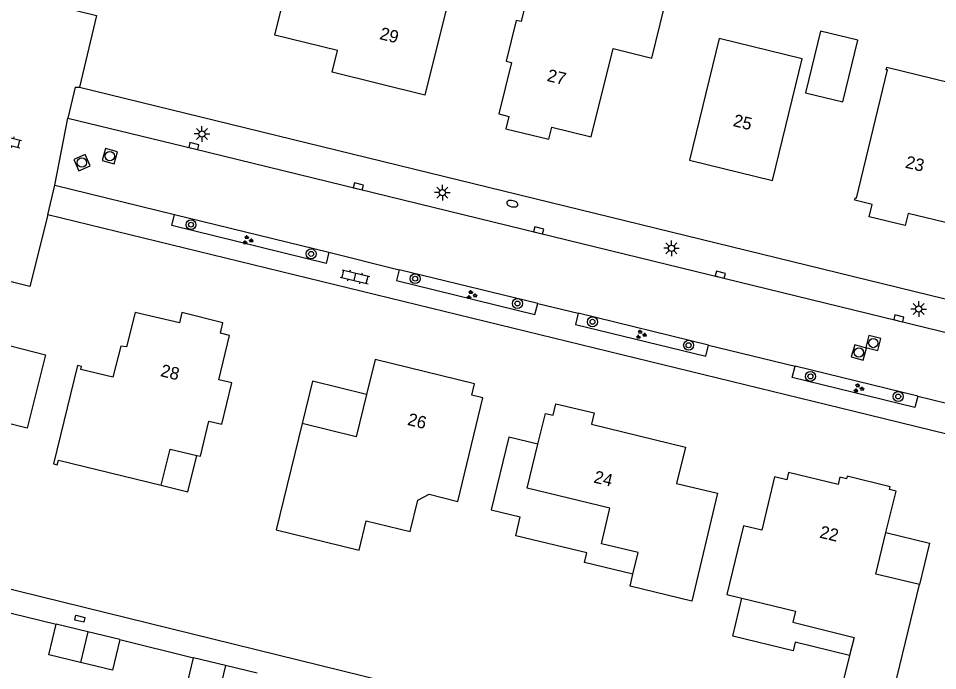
# Model space of a CAD drawing. Extents: x 125000 to 129004, y 397500 to 399008.
# Drawn here: x 126590.3 to 126664.2, y 398344.1 to 398396.5 of the extents above; entities that cross this region are included whole.
import ezdxf

# ---------------------------------------------------------------- set-up
doc = ezdxf.new("R2010")
doc.units = 0
for name, color, linetype in [('gg-anno-huisnummerreeks BGT', 7, 'Continuous'), ('gg-bbg-bijgebouw', 7, 'Continuous'), ('gg-bbg-hoofdgebouw', 7, 'Continuous'), ('gg-bbg-luifel en loopbrug', 7, 'Continuous'), ('gg-bbg-tussenscheiding', 7, 'Continuous'), ('gg-knt-verharding', 7, 'Continuous'), ('gg-knt-verharding nz', 7, 'Continuous'), ('gt-grn-weggrens', 7, 'Continuous'), ('gt-symb-boom', 7, 'Continuous'), ('gt-symb-brandkraan', 7, 'Continuous'), ('gt-symb-groenvak', 7, 'Continuous'), ('gt-symb-klinker verharding', 7, 'Continuous'), ('gt-symb-kolk', 7, 'Continuous'), ('gt-symb-kolk center center', 7, 'Continuous'), ('gt-symb-lichtmast', 7, 'Continuous'), ('gt-symb-rioolschacht', 7, 'Continuous')]:
    doc.layers.add(name, color=color, linetype=linetype)

# ---------------------------------------------------------------- blocks, each defined once
blk = doc.blocks.new('gt0-BOOM')
at = {"layer": 'gt-symb-boom'}
for radius in [0.4, 0.2]:
    blk.add_circle((0, 0), radius, dxfattribs=at)
blk = doc.blocks.new('gt0-RS')
at = {"layer": 'gt-symb-rioolschacht'}
blk.add_lwpolyline([(-0.5, -0.5), (0.5, -0.5), (0.5, 0.5), (-0.5, 0.5)], close=True, dxfattribs=at)
blk.add_circle((0, 0), 0.375, dxfattribs=at)
blk = doc.blocks.new('gt0-GRVAK')
at = {"layer": 'gt-symb-groenvak'}
for p, q in [((-0.11, 0.189), (-0.228, 0.24)), ((-0.182, 0.153), (0.088, 0.153)), ((-0.091, 0.211), (-0.156, 0.322)), ((-0.047, 0.214), (-0.047, 0.393)), ((-0.004, 0.211), (0.061, 0.322)), ((0.015, 0.189), (0.133, 0.24)), ((0.262, -0.052), (0.197, 0.059)), ((0.305, -0.049), (0.305, 0.13)), ((0.349, -0.052), (0.414, 0.059)), ((-0.245, -0.228), (-0.363, -0.177)), ((-0.318, -0.264), (-0.047, -0.264)), ((-0.226, -0.206), (-0.291, -0.095)), ((-0.183, -0.203), (-0.183, -0.024)), ((-0.139, -0.206), (-0.074, -0.095)), ((-0.12, -0.228), (-0.002, -0.177)), ((0.243, -0.074), (0.125, -0.023)), ((0.17, -0.11), (0.441, -0.11)), ((0.368, -0.074), (0.486, -0.023))]:
    blk.add_line(p, q, dxfattribs=at)
blk = doc.blocks.new('gt0-KOLK')
at = {"layer": 'gt-symb-kolk'}
blk.add_lwpolyline([(0, 0), (0.375, 0), (0.375, 0.4), (-0.375, 0.4), (-0.375, 0), (0, 0)], dxfattribs=at)
blk = doc.blocks.new('gt0-LMAST')
at = {"layer": 'gt-symb-lichtmast'}
for p, q in [((-0.182, 0.173), (-0.447, 0.438)), ((-0.005, 0.246), (-0.005, 0.621)), ((0.172, 0.173), (0.437, 0.438)), ((-0.255, -0.004), (-0.63, -0.004)), ((-0.182, -0.181), (-0.447, -0.446)), ((-0.005, -0.254), (-0.005, -0.629)), ((0.437, -0.446), (0.172, -0.181)), ((0.245, -0.004), (0.62, -0.004))]:
    blk.add_line(p, q, dxfattribs=at)
blk.add_circle((-0.005, -0.004), 0.25, dxfattribs=at)
blk = doc.blocks.new('gt0-KL1')
at = {"layer": 'gt-symb-klinker verharding'}
for p, q in [((-1.15, 0.3), (1.15, 0.3)), ((-1, -0.3), (-1, 0.3)), ((-0.5, 0.3), (-0.5, 0.45)), ((0, -0.3), (0, 0.3)), ((0.5, 0.3), (0.5, 0.45)), ((1, -0.3), (1, 0.3)), ((-1.15, -0.3), (1.15, -0.3)), ((-0.5, -0.45), (-0.5, -0.3)), ((0.5, -0.45), (0.5, -0.3))]:
    blk.add_line(p, q, dxfattribs=at)
blk = doc.blocks.new('gt0-BR')
at = {"layer": 'gt-symb-brandkraan'}
for centre, radius, start, end in [((-0.244, 0), 0.206, 107.56694, 252.43307), ((0.599, -2.664), 3, 106.89205, 107.56694), ((0, -0.691), 0.938, 73.10799, 106.89205), ((-0.599, -2.664), 3, 72.43309, 73.10799), ((0.244, 0), 0.206, 287.56695, 72.43309), ((0.599, 2.664), 3, 252.43307, 253.10797), ((0, 0.691), 0.938, 253.10797, 286.89206), ((-0.599, 2.664), 3, 286.89206, 287.56695)]:
    blk.add_arc(centre, radius, start, end, dxfattribs=at)
blk = doc.blocks.new('gt0-KOLKCC')
at = {"layer": 'gt-symb-kolk center center'}
blk.add_lwpolyline([(-0.375, 0.2), (0.375, 0.2), (0.375, -0.2), (-0.375, -0.2)], close=True, dxfattribs=at)

msp = doc.modelspace()

# ---------------------------------------------------------------- linework, layer by layer
at = {"layer": 'gg-bbg-bijgebouw'}
for p, q in [((126595.862, 398347.226), (126593.297, 398347.847)), ((126598.426, 398346.606), (126595.862, 398347.226)), ((126606.914, 398344.51), (126604.359, 398345.128)), ((126609.468, 398343.892), (126606.914, 398344.51))]:
    msp.add_line(p, q, dxfattribs=at)
for points in [[(126653.553, 398390.554), (126656.546, 398389.824), (126657.754, 398394.779), (126654.762, 398395.509), (126653.553, 398390.554)], [(126595.266, 398344.768), (126592.702, 398345.388), (126593.297, 398347.847)], [(126598.426, 398346.606), (126597.831, 398344.147), (126595.266, 398344.768)], [(126606.319, 398342.051), (126603.764, 398342.669), (126604.359, 398345.128)]]:
    msp.add_lwpolyline(points, dxfattribs=at)
at = {"layer": 'gg-bbg-hoofdgebouw'}
for p, q in [((126613.082, 398363.972), (126611.003, 398355.433)), ((126631.171, 398358.768), (126632.033, 398362.304)), ((126647.238, 398350.223), (126648.447, 398349.929))]:
    msp.add_line(p, q, dxfattribs=at)
for points in [[(126622.957, 398390.365), (126615.5, 398392.204), (126615.931, 398393.952), (126610.895, 398395.186), (126612.735, 398402.634), (126625.239, 398399.544), (126622.957, 398390.365)], [(126628.909, 398388.86), (126629.689, 398388.644), (126629.452, 398387.672), (126632.919, 398386.826), (126633.162, 398387.799), (126636.323, 398387.009), (126638.096, 398394.109), (126641.208, 398393.332), (126642.853, 398400.143), (126639.474, 398400.98), (126638.921, 398398.747), (126631.725, 398400.506), (126630.701, 398396.28), (126630.279, 398396.382), (126629.481, 398393.088), (126629.908, 398392.984), (126628.909, 398388.86)], [(126644.217, 398385.137), (126650.9, 398383.5), (126653.301, 398393.279), (126646.606, 398394.925), (126644.217, 398385.137)], [(126660.143, 398392.391), (126660.046, 398392.415), (126660.093, 398392.609), (126667.664, 398390.765), (126668.103, 398392.502), (126671.685, 398391.627), (126670.057, 398384.854), (126666.648, 398385.678), (126665.328, 398380.214), (126665.426, 398380.191), (126665.381, 398380.006), (126661.816, 398380.867), (126661.581, 398379.893), (126658.679, 398380.598), (126658.915, 398381.57), (126657.511, 398381.926), (126657.558, 398382.111), (126657.645, 398382.088), (126660.143, 398392.391)], [(126571.699, 398367.7), (126572.47, 398370.738), (126574.122, 398370.302), (126575.257, 398374.863), (126578.662, 398374.016), (126579.148, 398375.956), (126585.449, 398374.376), (126584.954, 398372.422), (126587.851, 398371.686), (126587.613, 398370.724), (126592.453, 398369.483), (126590.976, 398363.594), (126586.122, 398364.808), (126585.677, 398363.064), (126575.406, 398365.686), (126574.993, 398364.037), (126571.022, 398365.031), (126571.699, 398367.7)], [(126604.61, 398361.406), (126604.902, 398361.336), (126605.592, 398364.158), (126606.624, 398363.91), (126607.431, 398367.235), (126606.391, 398367.487), (126607.246, 398371.051), (126606.507, 398371.228), (126606.71, 398372.074), (126603.421, 398372.901), (126603.209, 398372.057), (126599.66, 398372.903), (126598.962, 398370.135), (126598.501, 398370.202), (126597.867, 398367.693), (126595.286, 398368.32), (126595.345, 398368.563), (126595.015, 398368.644), (126593.094, 398360.733)], [(126611.003, 398355.433), (126617.657, 398353.793), (126618.239, 398356.152), (126621.77, 398355.284), (126622.391, 398357.809), (126623.302, 398358.284), (126625.61, 398357.716), (126627.615, 398366.03), (126626.726, 398366.248), (126626.951, 398367.166), (126618.952, 398369.126), (126618.266, 398366.308)], [(126618.266, 398366.308), (126617.439, 398362.911), (126613.082, 398363.972)], [(126632.033, 398362.304), (126632.637, 398364.781), (126633.278, 398364.653), (126633.489, 398365.549), (126636.576, 398364.824), (126636.357, 398363.93), (126643.901, 398362.084), (126643.177, 398359.162), (126646.493, 398358.368), (126644.419, 398349.7), (126639.449, 398350.895), (126639.683, 398351.867)], [(126601.754, 398359.01), (126602.466, 398361.922), (126604.61, 398361.406)], [(126593.094, 398360.733), (126593.381, 398360.653), (126593.483, 398361.019), (126601.754, 398359.01)], [(126660.027, 398355.202), (126660.835, 398358.534), (126660.3, 398358.664), (126660.352, 398358.878), (126656.905, 398359.731), (126656.852, 398359.518), (126656.318, 398359.65), (126656.174, 398359.068), (126652.187, 398360.034), (126652.045, 398359.447), (126651.075, 398359.682), (126650.038, 398355.404), (126648.579, 398355.757), (126647.238, 398350.223)], [(126639.683, 398351.867), (126640.099, 398353.598), (126637.143, 398354.308), (126637.831, 398357.167), (126631.171, 398358.768)], [(126662.724, 398351.019), (126659.219, 398351.869), (126660.027, 398355.202)], [(126657.099, 398345.324), (126655.998, 398340.869), (126656.286, 398340.797), (126656.42, 398341.321), (126659.859, 398340.498), (126659.729, 398339.964), (126660.009, 398339.896), (126662.724, 398351.019)], [(126648.447, 398349.929), (126652.756, 398348.883), (126652.536, 398347.997), (126657.459, 398346.78), (126657.099, 398345.324)]]:
    msp.add_lwpolyline(points, dxfattribs=at)
at = {"layer": 'gg-bbg-luifel en loopbrug'}
for points in [[(126618.266, 398366.308), (126613.907, 398367.367), (126613.082, 398363.972)], [(126632.033, 398362.304), (126629.701, 398362.872), (126628.28, 398357.043), (126630.622, 398356.472)], [(126601.754, 398359.01), (126603.902, 398358.488), (126604.61, 398361.406)], [(126639.683, 398351.867), (126635.792, 398352.798), (126635.978, 398353.576), (126630.256, 398354.945), (126630.622, 398356.472)], [(126660.027, 398355.202), (126663.532, 398354.352), (126662.724, 398351.019)], [(126657.099, 398345.324), (126652.732, 398346.383), (126652.567, 398345.702), (126647.708, 398346.88), (126648.447, 398349.929)]]:
    msp.add_lwpolyline(points, dxfattribs=at)
at = {"layer": 'gg-bbg-tussenscheiding'}
for p, q in [((126595.862, 398347.226), (126595.266, 398344.768)), ((126606.914, 398344.51), (126606.319, 398342.051))]:
    msp.add_line(p, q, dxfattribs=at)
at = {"layer": 'gg-knt-verharding'}
for p, q in [((126594.836, 398391.022), (126595.186, 398391.002)), ((126595.186, 398391.002), (126774.404, 398347.178)), ((126602.806, 398380.777), (126615.237, 398377.737)), ((126632.025, 398373.625), (126620.893, 398376.325)), ((126645.761, 398370.284), (126635.275, 398372.834)), ((126662.58, 398366.162), (126652.725, 398368.574)), ((126568.861, 398355.753), (126636.566, 398339.143)), ((126587.347, 398349.308), (126593.297, 398347.847)), ((126598.426, 398346.606), (126604.359, 398345.128))]:
    msp.add_line(p, q, dxfattribs=at)
for points in [[(126582.339, 398400.282), (126596.537, 398396.784), (126595.186, 398391.002)], [(126592.64, 398380.759), (126591.192, 398374.991), (126573.389, 398379.407)], [(126772.529, 398336.79), (126657.481, 398364.929), (126592.64, 398380.759)], [(126615.237, 398377.737), (126615.02, 398376.833), (126602.597, 398379.887), (126602.806, 398380.777)], [(126620.893, 398376.325), (126620.662, 398375.459), (126631.797, 398372.73), (126632.025, 398373.625)], [(126635.275, 398372.834), (126635.052, 398371.938), (126645.545, 398369.374), (126645.761, 398370.284)], [(126662.58, 398366.162), (126662.36, 398365.271), (126652.493, 398367.683), (126652.725, 398368.574)]]:
    msp.add_lwpolyline(points, dxfattribs=at)
at = {"layer": 'gg-knt-verharding nz'}
for p, q in [((126594.836, 398391.022), (126594.238, 398388.528)), ((126592.64, 398380.759), (126593.194, 398383.145)), ((126593.194, 398383.145), (126602.806, 398380.777)), ((126615.237, 398377.737), (126620.893, 398376.325)), ((126632.025, 398373.625), (126635.275, 398372.834)), ((126645.761, 398370.284), (126652.725, 398368.574)), ((126662.58, 398366.162), (126669.907, 398364.375))]:
    msp.add_line(p, q, dxfattribs=at)
msp.add_lwpolyline([(126594.238, 398388.528), (126604.325, 398386.084), (126632.053, 398379.299), (126773.767, 398344.703)], dxfattribs=at)
at = {"layer": 'gt-grn-weggrens'}
msp.add_line((126593.194, 398383.145), (126594.238, 398388.528), dxfattribs=at)

# ---------------------------------------------------------------- block references
at = {"layer": 'gt-symb-boom'}
for p in [(126604.147, 398379.956), (126613.806, 398377.607), (126622.166, 398375.615), (126630.397, 398373.62), (126636.43, 398372.152), (126644.157, 398370.264), (126653.955, 398367.762), (126661.009, 398366.144)]:
    msp.add_blockref('gt0-BOOM', p, dxfattribs=at)
at = {"layer": 'gt-symb-brandkraan', "rotation": 166.825073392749}
msp.add_blockref('gt0-BR', (126629.983, 398381.643), dxfattribs=at)
at = {"layer": 'gt-symb-groenvak'}
for p in [(126608.692, 398378.713), (126626.7, 398374.304), (126640.32, 398371.121), (126657.805, 398366.803)]:
    msp.add_blockref('gt0-GRVAK', p, dxfattribs=at)
at = {"layer": 'gt-symb-klinker verharding'}
for p, rotation in [((126589.339, 398386.708), -13.827795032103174), ((126617.338, 398375.762), -13.772145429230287)]:
    msp.add_blockref('gt0-KL1', p, dxfattribs=dict(at, rotation=rotation))
at = {"layer": 'gt-symb-kolk'}
for p, rotation in [((126604.325, 398386.084), -13.59156044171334), ((126617.549, 398382.842), -13.772145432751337), ((126632.053, 398379.299), -13.716469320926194), ((126646.661, 398375.743), -13.702889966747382), ((126661.013, 398372.235), -13.716469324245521)]:
    msp.add_blockref('gt0-KOLK', p, dxfattribs=dict(at, rotation=rotation))
at = {"layer": 'gt-symb-kolk center center', "rotation": -13.535856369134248}
msp.add_blockref('gt0-KOLKCC', (126595.206, 398348.278), dxfattribs=at)
at = {"layer": 'gt-symb-lichtmast'}
for p in [(126605.034, 398387.258), (126624.365, 398382.541), (126642.785, 398378.065), (126662.667, 398373.179)]:
    msp.add_blockref('gt0-LMAST', p, dxfattribs=at)
at = {"layer": 'gt-symb-rioolschacht'}
for p, rotation in [((126595.374, 398384.949), -156.30502896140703), ((126597.614, 398385.471), -105.89818708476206), ((126659.008, 398370.443), 165.6442150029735), ((126657.853, 398369.681), 163.79481462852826)]:
    msp.add_blockref('gt0-RS', p, dxfattribs=dict(at, rotation=rotation))

# ---------------------------------------------------------------- texts
at = {"layer": 'gg-anno-huisnummerreeks BGT'}
for s, rotation, p in [('29', 346.2, (126619.253, 398394.881)), ('27', 346, (126632.71, 398391.518)), ('25', 346.2, (126647.67, 398387.894)), ('23', 346.3, (126661.52, 398384.55)), ('28', 346.3, (126601.63, 398367.789)), ('26', 346.2, (126621.493, 398363.87)), ('24', 346.5, (126636.467, 398359.237)), ('22', 346.4, (126654.628, 398354.812))]:
    msp.add_text(s, height=1, rotation=rotation, dxfattribs=at).set_placement(p)

doc.saveas('drawing.dxf')
